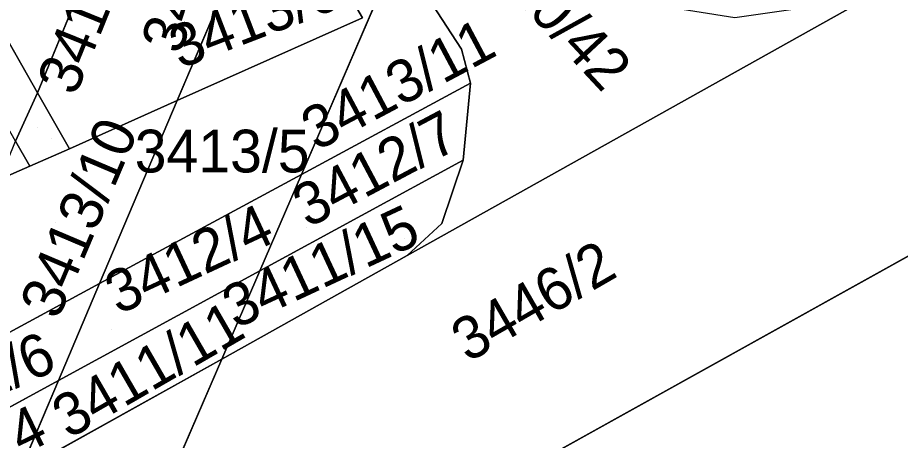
# Model space of a CAD drawing. Extents: x -262715 to -259381, y -1237238 to -1231182.
# Drawn here: x -261688.08 to -261646.8, y -1236208.92 to -1236189.15 of the extents above; entities that cross this region are included whole.
import ezdxf

# ---------------------------------------------------------------- set-up
doc = ezdxf.new("R2010")
doc.units = 0
for name, color, linetype in [('body_kn', 7, 'Continuous'), ('kladpar_druhypozemkov', 7, 'Continuous'), ('kladpar_hranice', 7, 'Continuous'), ('kladpar_parcelnecisla', 7, 'Continuous'), ('kladpar_plochy', 7, 'Continuous'), ('kladpar_sipky', 7, 'Continuous')]:
    doc.layers.add(name, color=color, linetype=linetype)

msp = doc.modelspace()

# ---------------------------------------------------------------- linework, layer by layer
at = {"layer": 'body_kn'}
for p, q in [((-261671.95, -1236189.16), (-261671.95, -1236189.16)), ((-261671.95, -1236189.16), (-261671.95, -1236189.16)), ((-261667.33, -1236190.63), (-261667.33, -1236190.63)), ((-261666.91, -1236192.21), (-261666.91, -1236192.21)), ((-261666.91, -1236192.21), (-261666.91, -1236192.21)), ((-261687.16, -1236192.66), (-261687.16, -1236192.66)), ((-261687.16, -1236192.66), (-261687.16, -1236192.66)), ((-261680.62, -1236193.03), (-261680.62, -1236193.03)), ((-261685.66, -1236195.28), (-261685.66, -1236195.28)), ((-261685.66, -1236195.28), (-261685.66, -1236195.28)), ((-261667.25, -1236195.81), (-261667.25, -1236195.81)), ((-261687.52, -1236196.1), (-261687.52, -1236196.1)), ((-261674.81, -1236196.48), (-261674.81, -1236196.48)), ((-261668.25, -1236198.78), (-261668.25, -1236198.78)), ((-261669.86, -1236200.27), (-261669.86, -1236200.27)), ((-261669.86, -1236200.27), (-261669.86, -1236200.27)), ((-261676.76, -1236200.99), (-261676.76, -1236200.99)), ((-261676.76, -1236200.99), (-261676.76, -1236200.99)), ((-261684.25, -1236201.59), (-261684.25, -1236201.59)), ((-261684.25, -1236201.59), (-261684.25, -1236201.59)), ((-261678.54, -1236205.12), (-261678.54, -1236205.12)), ((-261678.54, -1236205.12), (-261678.54, -1236205.12)), ((-261686.17, -1236206.12), (-261686.17, -1236206.12)), ((-261686.17, -1236206.12), (-261686.17, -1236206.12))]:
    msp.add_line(p, q, dxfattribs=at)
at = {"layer": 'kladpar_druhypozemkov'}
for p, q in [((-261670.64, -1236191.22), (-261670.64, -1236191.22)), ((-261687.16, -1236194.31), (-261687.16, -1236194.31)), ((-261677.01, -1236194.75), (-261677.01, -1236194.75)), ((-261687.67, -1236196.15), (-261687.67, -1236196.15)), ((-261686.3, -1236198.71), (-261686.3, -1236198.71)), ((-261674.56, -1236198.96), (-261674.56, -1236198.96)), ((-261670.01, -1236199.46), (-261670.01, -1236199.46)), ((-261663.23, -1236201.46), (-261663.23, -1236201.46)), ((-261683.69, -1236203.72), (-261683.69, -1236203.72)), ((-261682.31, -1236205.15), (-261682.31, -1236205.15))]:
    msp.add_line(p, q, dxfattribs=at)
at = {"layer": 'kladpar_hranice'}
for p, q in [((-261687.16, -1236192.66), (-261680.03, -1236175.35)), ((-261680.03, -1236175.35), (-261687.16, -1236192.66)), ((-261676.02, -1236182.2), (-261680.62, -1236193.03)), ((-261680.62, -1236193.03), (-261676.02, -1236182.2)), ((-261676.02, -1236182.2), (-261671.95, -1236189.16)), ((-261674.81, -1236196.48), (-261670.31, -1236186.04)), ((-261670.31, -1236186.04), (-261674.81, -1236196.48)), ((-261689.82, -1236187.98), (-261687.16, -1236192.66)), ((-261687.16, -1236192.66), (-261689.82, -1236187.98)), ((-261671.95, -1236189.16), (-261680.62, -1236193.03)), ((-261674.81, -1236196.48), (-261666.91, -1236192.21)), ((-261688.19, -1236194.93), (-261687.16, -1236192.66)), ((-261687.16, -1236192.66), (-261688.19, -1236194.93)), ((-261685.66, -1236195.28), (-261687.16, -1236192.66)), ((-261680.62, -1236193.03), (-261685.66, -1236195.28)), ((-261680.62, -1236193.03), (-261684.25, -1236201.59)), ((-261684.25, -1236201.59), (-261680.62, -1236193.03)), ((-261674.81, -1236196.48), (-261684.25, -1236201.59)), ((-261684.25, -1236201.59), (-261674.81, -1236196.48)), ((-261676.76, -1236200.99), (-261674.81, -1236196.48)), ((-261674.81, -1236196.48), (-261676.76, -1236200.99)), ((-261669.86, -1236200.27), (-261678.54, -1236205.12)), ((-261676.76, -1236200.99), (-261686.17, -1236206.12)), ((-261686.17, -1236206.12), (-261676.76, -1236200.99)), ((-261678.54, -1236205.12), (-261676.76, -1236200.99)), ((-261676.76, -1236200.99), (-261678.54, -1236205.12)), ((-261684.25, -1236201.59), (-261692.72, -1236206.17)), ((-261692.72, -1236206.17), (-261684.25, -1236201.59)), ((-261684.25, -1236201.59), (-261686.17, -1236206.12)), ((-261686.17, -1236206.12), (-261684.25, -1236201.59)), ((-261687.98, -1236210.38), (-261678.54, -1236205.12)), ((-261678.54, -1236205.12), (-261687.98, -1236210.38)), ((-261678.54, -1236205.12), (-261686.6, -1236223.78)), ((-261686.6, -1236223.78), (-261678.54, -1236205.12)), ((-261686.17, -1236206.12), (-261694.59, -1236210.71)), ((-261694.59, -1236210.71), (-261686.17, -1236206.12)), ((-261686.17, -1236206.12), (-261687.98, -1236210.38)), ((-261687.98, -1236210.38), (-261686.17, -1236206.12))]:
    msp.add_line(p, q, dxfattribs=at)
for points in [[(-261678.54, -1236205.12), (-261669.86, -1236200.27), (-261646.86, -1236187.4), (-261626.81, -1236176.66), (-261618.4, -1236171.96), (-261595.33, -1236159.18)], [(-261665.42, -1236210.86), (-261622.19, -1236186.81), (-261617.12, -1236184.38), (-261605.15, -1236178.63), (-261600.67, -1236176.48), (-261581.36, -1236167.21), (-261578.77, -1236165.97), (-261578.16, -1236167.1), (-261566.66, -1236162.95)], [(-261581.36, -1236167.21), (-261600.67, -1236176.48), (-261605.15, -1236178.63), (-261617.12, -1236184.38), (-261622.19, -1236186.81), (-261665.42, -1236210.86), (-261667.59, -1236212.07), (-261675.95, -1236216.71), (-261682.18, -1236220.45), (-261686.6, -1236223.78)], [(-261680.62, -1236193.03), (-261671.95, -1236189.16), (-261676.02, -1236182.2)], [(-261670.31, -1236186.04), (-261667.33, -1236190.63), (-261666.91, -1236192.21), (-261674.81, -1236196.48)], [(-261660.15, -1236187.2), (-261657.99, -1236188.59), (-261654.54, -1236189.14), (-261650.06, -1236188.51), (-261646.86, -1236187.4), (-261669.86, -1236200.27), (-261668.25, -1236198.78), (-261667.25, -1236195.81), (-261666.91, -1236192.21), (-261667.33, -1236190.63), (-261670.31, -1236186.04)], [(-261666.91, -1236192.21), (-261667.25, -1236195.81), (-261676.76, -1236200.99)], [(-261687.16, -1236192.66), (-261685.66, -1236195.28), (-261687.52, -1236196.1), (-261688.19, -1236194.93)], [(-261688.91, -1236196.71), (-261687.52, -1236196.1), (-261685.66, -1236195.28), (-261680.62, -1236193.03)], [(-261688.19, -1236194.93), (-261687.52, -1236196.1), (-261688.91, -1236196.71)], [(-261676.76, -1236200.99), (-261667.25, -1236195.81), (-261668.25, -1236198.78), (-261669.86, -1236200.27)]]:
    msp.add_lwpolyline(points, dxfattribs=at)
at = {"layer": 'kladpar_plochy'}
msp.add_line((-261665.42, -1236210.86), (-261622.19, -1236186.81), dxfattribs=at)
for points in [[(-261678.54, -1236205.12), (-261669.86, -1236200.27), (-261646.86, -1236187.4), (-261626.81, -1236176.66), (-261618.4, -1236171.96), (-261595.33, -1236159.18), (-261581.36, -1236167.21), (-261600.67, -1236176.48), (-261605.15, -1236178.63), (-261617.12, -1236184.38), (-261622.19, -1236186.81), (-261665.42, -1236210.86), (-261667.59, -1236212.07), (-261675.95, -1236216.71), (-261682.18, -1236220.45), (-261686.6, -1236223.78)], [(-261687.16, -1236192.66), (-261689.82, -1236187.98), (-261682.74, -1236170.7), (-261680.03, -1236175.35)], [(-261685.66, -1236195.28), (-261687.16, -1236192.66), (-261680.03, -1236175.35), (-261676.02, -1236182.2), (-261680.62, -1236193.03)], [(-261660.15, -1236187.2), (-261657.99, -1236188.59), (-261654.54, -1236189.14), (-261650.06, -1236188.51), (-261646.86, -1236187.4), (-261669.86, -1236200.27), (-261668.25, -1236198.78), (-261667.25, -1236195.81), (-261666.91, -1236192.21), (-261667.33, -1236190.63), (-261670.31, -1236186.04), (-261666.74, -1236177.78), (-261663.86, -1236182.72), (-261662.02, -1236185.14)], [(-261674.75, -1236179.2), (-261670.31, -1236186.04), (-261674.81, -1236196.48), (-261684.25, -1236201.59), (-261680.62, -1236193.03), (-261671.95, -1236189.16), (-261676.02, -1236182.2)], [(-261671.95, -1236189.16), (-261680.62, -1236193.03), (-261676.02, -1236182.2)], [(-261670.31, -1236186.04), (-261667.33, -1236190.63), (-261666.91, -1236192.21), (-261674.81, -1236196.48)], [(-261689.82, -1236187.98), (-261687.16, -1236192.66), (-261688.19, -1236194.93), (-261690.79, -1236190.36)], [(-261666.91, -1236192.21), (-261667.25, -1236195.81), (-261676.76, -1236200.99), (-261674.81, -1236196.48)], [(-261687.16, -1236192.66), (-261685.66, -1236195.28), (-261687.52, -1236196.1), (-261688.19, -1236194.93)], [(-261684.25, -1236201.59), (-261692.72, -1236206.17), (-261688.91, -1236196.71), (-261687.52, -1236196.1), (-261685.66, -1236195.28), (-261680.62, -1236193.03)], [(-261688.19, -1236194.93), (-261687.52, -1236196.1), (-261688.91, -1236196.71)], [(-261669.86, -1236200.27), (-261678.54, -1236205.12), (-261676.76, -1236200.99), (-261667.25, -1236195.81), (-261668.25, -1236198.78)], [(-261676.76, -1236200.99), (-261686.17, -1236206.12), (-261684.25, -1236201.59), (-261674.81, -1236196.48)], [(-261678.54, -1236205.12), (-261687.98, -1236210.38), (-261686.17, -1236206.12), (-261676.76, -1236200.99)], [(-261686.17, -1236206.12), (-261694.59, -1236210.71), (-261692.72, -1236206.17), (-261684.25, -1236201.59)], [(-261687.98, -1236210.38), (-261678.54, -1236205.12), (-261686.6, -1236223.78), (-261690.56, -1236226.76), (-261694.66, -1236229.73), (-261696.25, -1236231.88), (-261697.93, -1236233.84)], [(-261687.98, -1236210.38), (-261696.39, -1236215.08), (-261694.59, -1236210.71), (-261686.17, -1236206.12)]]:
    msp.add_lwpolyline(points, close=True, dxfattribs=at)
at = {"layer": 'kladpar_sipky'}
msp.add_line((-261686.49, -1236194.82), (-261686.49, -1236194.82), dxfattribs=at)

# ---------------------------------------------------------------- texts
at = {"layer": 'kladpar_parcelnecisla'}
for s, rotation, p in [('3413/14', 72, (-261680.458, -1236190.919)), ('3410/42', 313, (-261667.293, -1236185.64)), ('3415/6', 68, (-261685.385, -1236192.868)), ('3413/6', 21, (-261680.488, -1236191.558)), ('3413/11', 28, (-261674.105, -1236195.41)), ('3412/7', 28, (-261674.506, -1236199.014)), ('3413/10', 67, (-261686.204, -1236203.335)), ('3413/5', 360, (-261682.61, -1236196.39)), ('3412/4', 25, (-261683.373, -1236203.063)), ('3411/15', 25, (-261677.887, -1236203.726)), ('3446/2', 30, (-261667.024, -1236205.305)), ('3411/11', 30, (-261685.693, -1236208.879)), ('3412/6', 24, (-261693.623, -1236208.917)), ('3411/14', 26, (-261695.238, -1236213.217))]:
    msp.add_text(s, height=2, rotation=rotation, dxfattribs=at).set_placement(p)

doc.saveas('drawing.dxf')
